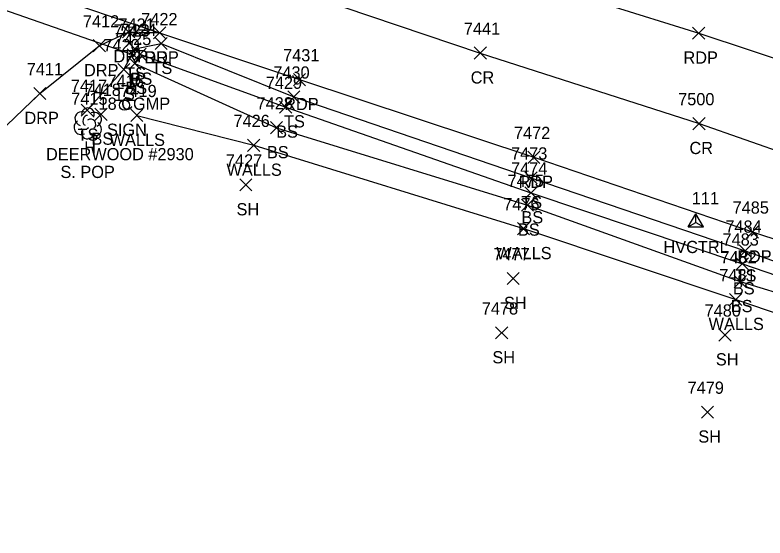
# Model space of a CAD drawing. Extents: x 1611797 to 1633212, y 298978 to 305475.
# Drawn here: x 1625007.5 to 1625130.4, y 304333.3 to 304419 of the extents above; entities that cross this region are included whole.
import ezdxf

# ---------------------------------------------------------------- set-up
doc = ezdxf.new("R2010")
doc.units = 0
for name, color, linetype in [('C_A', 7, 'Continuous'), ('C_I', 7, 'Continuous'), ('CPSM', 7, 'Continuous'), ('D_A', 7, 'Continuous'), ('D_C', 7, 'Continuous'), ('D_I', 7, 'Continuous'), ('D_TIC', 7, 'Continuous'), ('DCP', 7, 'Continuous'), ('L_A', 7, 'Continuous'), ('L_C', 7, 'Continuous'), ('L_I', 7, 'Continuous'), ('L_TIC', 7, 'Continuous'), ('LELB', 7, 'Continuous'), ('LTD', 7, 'Continuous'), ('LWS', 7, 'Continuous'), ('P_A', 7, 'Continuous'), ('P_I', 7, 'Continuous'), ('P_TIC', 7, 'Continuous'), ('PET', 7, 'Continuous'), ('PRC', 7, 'Continuous'), ('R_A', 7, 'Continuous'), ('R_I', 7, 'Continuous'), ('R_TIC', 7, 'Continuous'), ('RDP', 7, 'Continuous'), ('S_A', 7, 'Continuous'), ('S_C', 7, 'Continuous'), ('S_I', 7, 'Continuous'), ('SSGN', 7, 'Continuous')]:
    doc.layers.add(name, color=color, linetype=linetype)

msp = doc.modelspace()

# ---------------------------------------------------------------- linework, layer by layer
at = {"layer": 'CPSM'}
for p, q in [((1625117.85, 304384.25), (1625119.1, 304386.42)), ((1625120.35, 304384.25), (1625119.1, 304386.42)), ((1625119.1, 304384.97), (1625119.1, 304386.42)), ((1625117.85, 304384.25), (1625119.1, 304384.97)), ((1625119.1, 304384.97), (1625119.1, 304384.97)), ((1625119.1, 304384.97), (1625120.35, 304384.25)), ((1625117.85, 304384.25), (1625120.35, 304384.25))]:
    msp.add_line(p, q, dxfattribs=at)
at = {"layer": 'D_TIC'}
for points in [[(1625025.87, 304411.45), (1625027.87, 304413.45)], [(1625027.87, 304411.45), (1625025.87, 304413.45)]]:
    msp.add_lwpolyline(points, dxfattribs=at)
at = {"layer": 'DCP'}
msp.add_lwpolyline([(1624994.71, 304423.73), (1625026.87, 304412.45)], dxfattribs=at)
at = {"layer": 'L_TIC'}
for points in [[(1625030.42, 304413.31), (1625032.42, 304415.31)], [(1625032.42, 304413.31), (1625030.42, 304415.31)], [(1625026.11, 304412.43), (1625028.11, 304414.43)], [(1625028.11, 304412.43), (1625026.11, 304414.43)], [(1625026.95, 304411.55), (1625028.95, 304413.55)], [(1625028.95, 304411.55), (1625026.95, 304413.55)], [(1625026.95, 304411.55), (1625028.95, 304413.55)], [(1625028.95, 304411.55), (1625026.95, 304413.55)], [(1625026.11, 304410.04), (1625028.11, 304412.04)], [(1625028.11, 304410.04), (1625026.11, 304412.04)], [(1625024.3, 304409.05), (1625026.3, 304411.05)], [(1625026.3, 304409.05), (1625024.3, 304411.05)], [(1625052.17, 304404.56), (1625054.17, 304406.56)], [(1625054.17, 304404.56), (1625052.17, 304406.56)], [(1625018.3, 304402.38), (1625020.3, 304404.38)], [(1625020.3, 304402.38), (1625018.3, 304404.38)], [(1625050.85, 304402.88), (1625052.85, 304404.88)], [(1625052.85, 304402.88), (1625050.85, 304404.88)], [(1625020.56, 304401.72), (1625022.56, 304403.72)], [(1625022.56, 304401.72), (1625020.56, 304403.72)], [(1625026.44, 304401.53), (1625028.44, 304403.53)], [(1625028.44, 304401.53), (1625026.44, 304403.53)], [(1625049.33, 304399.51), (1625051.33, 304401.51)], [(1625051.33, 304399.51), (1625049.33, 304401.51)], [(1625045.6, 304396.63), (1625047.6, 304398.63)], [(1625047.6, 304396.63), (1625045.6, 304398.63)], [(1625091.06, 304391.3), (1625093.06, 304393.3)], [(1625093.06, 304391.3), (1625091.06, 304393.3)], [(1625044.3, 304390.15), (1625046.3, 304392.15)], [(1625046.3, 304390.15), (1625044.3, 304392.15)], [(1625091.06, 304388.84), (1625093.06, 304390.84)], [(1625093.06, 304388.84), (1625091.06, 304390.84)], [(1625090.49, 304386.82), (1625092.49, 304388.82)], [(1625092.49, 304386.82), (1625090.49, 304388.82)], [(1625089.84, 304382.97), (1625091.84, 304384.97)], [(1625091.84, 304382.97), (1625089.84, 304384.97)], [(1625126.2, 304379.31), (1625128.2, 304381.31)], [(1625128.2, 304379.31), (1625126.2, 304381.31)], [(1625125.74, 304377.2), (1625127.74, 304379.2)], [(1625127.74, 304377.2), (1625125.74, 304379.2)], [(1625088.15, 304374.8), (1625090.15, 304376.8)], [(1625090.15, 304374.8), (1625088.15, 304376.8)], [(1625125.39, 304374.29), (1625127.39, 304376.29)], [(1625127.39, 304374.29), (1625125.39, 304376.29)], [(1625124.64, 304371.36), (1625126.64, 304373.36)], [(1625126.64, 304371.36), (1625124.64, 304373.36)], [(1625086.26, 304365.9), (1625088.26, 304367.9)], [(1625088.26, 304365.9), (1625086.26, 304367.9)], [(1625122.89, 304365.56), (1625124.89, 304367.56)], [(1625124.89, 304365.56), (1625122.89, 304367.56)], [(1625120.02, 304352.91), (1625122.02, 304354.91)], [(1625122.02, 304352.91), (1625120.02, 304354.91)]]:
    msp.add_lwpolyline(points, dxfattribs=at)
at = {"layer": 'LELB'}
for points in [[(1625019.3, 304403.38), (1625025.3, 304410.05), (1625027.11, 304413.43), (1625031.42, 304414.31), (1625053.17, 304405.56), (1625092.06, 304392.3), (1625127.2, 304380.31), (1625153.44, 304371.07), (1625179.01, 304363.95), (1625227.13, 304347.77), (1625242.05, 304342.6)], [(1625027.95, 304412.55), (1625027.11, 304411.04), (1625050.33, 304400.51), (1625091.49, 304387.82), (1625126.39, 304375.29), (1625152.19, 304367.47), (1625173.53, 304360.67)], [(1625027.95, 304412.55), (1625051.85, 304403.88), (1625092.06, 304389.84), (1625126.74, 304378.2), (1625152.74, 304369.31), (1625177.27, 304361.57), (1625227.13, 304347.77)]]:
    msp.add_lwpolyline(points, dxfattribs=at)
at = {"layer": 'LTD'}
msp.add_line((1625019.37, 304401.27), (1625019.37, 304401.27), dxfattribs=at)
msp.add_line((1625019.37, 304401.27), (1625019.37, 304401.27), dxfattribs=at)
msp.add_arc((1625019.42, 304402.7), 1.05, 335.5272, 180.9563, dxfattribs=at)
for centre, major_axis, ratio, start_param, end_param in [((1625018.58, 304401.94), (1.21, -0.51), 0.895232, 1.570796, 4.712389), ((1625020.41, 304401.85), (-1.14, -0.48), 0.949671, 1.570796, 4.712389), ((1625019.16, 304401.73), (-0.208, -0.792), 0.645439, 3.141593, 6.283185), ((1625019.87, 304401.1), (-0.5, 0.667), 0.989748, 3.141593, 6.283185), ((1625018.29, 304400.56), (0.58, -1.04), 0.959034, 3.141593, 6.283185), ((1625018.91, 304400.52), (-0.625, -0.083), 0.423636, 0, 3.141593), ((1625020.37, 304400.44), (-1.09, 0.79), 0.841452, 1.570796, 4.712389), ((1625019.37, 304399.77), (0.26, 1.06), 0.942809, 1.570796, 4.712389)]:
    msp.add_ellipse(centre, major_axis=major_axis, ratio=ratio, start_param=start_param, end_param=end_param, dxfattribs=at)
at = {"layer": 'LWS'}
msp.add_lwpolyline([(1625027.44, 304402.53), (1625046.6, 304397.63), (1625090.84, 304383.97), (1625125.64, 304372.36), (1625151.85, 304363.48), (1625185.67, 304351.12), (1625224.59, 304339.34), (1625238.65, 304334.57)], dxfattribs=at)
at = {"layer": 'P_TIC'}
for points in [[(1625030.18, 304415.05), (1625032.18, 304417.05)], [(1625032.18, 304415.05), (1625030.18, 304417.05)], [(1625118.58, 304415.01), (1625120.58, 304417.01)], [(1625120.58, 304415.01), (1625118.58, 304417.01)], [(1625082.75, 304411.75), (1625084.75, 304413.75)], [(1625084.75, 304411.75), (1625082.75, 304413.75)], [(1625053.11, 304407.39), (1625055.11, 304409.39)], [(1625055.11, 304407.39), (1625053.11, 304409.39)], [(1625118.62, 304400.19), (1625120.62, 304402.19)], [(1625120.62, 304400.19), (1625118.62, 304402.19)], [(1625091.54, 304394.66), (1625093.54, 304396.66)], [(1625093.54, 304394.66), (1625091.54, 304396.66)], [(1625127.39, 304382.43), (1625129.39, 304384.43)], [(1625129.39, 304382.43), (1625127.39, 304384.43)]]:
    msp.add_lwpolyline(points, dxfattribs=at)
at = {"layer": 'PET'}
for points in [[(1624984.5, 304461.2), (1625019.22, 304449.6), (1625053.09, 304437.79), (1625088.64, 304425.67), (1625119.58, 304416.01), (1625145.16, 304407.53), (1625162.83, 304401.91), (1625203.9, 304387.79), (1625240.11, 304375.18), (1625270.8, 304364.7), (1625305.42, 304352.67), (1625347.33, 304338.27), (1625377.45, 304327.63), (1625419.06, 304313.11), (1625456.66, 304299.5), (1625486.48, 304288.52), (1625520.4, 304276.8), (1625561.48, 304263.44), (1625586.31, 304255.91), (1625607.81, 304248.69)], [(1624996.18, 304427.92), (1625031.18, 304416.05), (1625054.11, 304408.39), (1625092.54, 304395.66), (1625128.39, 304383.43), (1625154.43, 304374.87), (1625186.48, 304364.34), (1625228.16, 304349.71), (1625241.38, 304345.3), (1625257.71, 304339.55), (1625294.06, 304327), (1625336.12, 304312.5), (1625367.07, 304301.52), (1625409.49, 304287.06), (1625446.99, 304273.72), (1625476.12, 304263.37), (1625510.55, 304251.43), (1625557.47, 304235.65), (1625560.62, 304234.67), (1625582, 304228.03), (1625604.38, 304221.93)]]:
    msp.add_lwpolyline(points, dxfattribs=at)
at = {"layer": 'PRC'}
msp.add_lwpolyline([(1624974.99, 304449.94), (1625014.51, 304436.37), (1625047.78, 304424.93), (1625083.75, 304412.75), (1625119.62, 304401.19), (1625142.09, 304393.34), (1625157.77, 304388.18), (1625199.46, 304373.62), (1625235.03, 304361.94), (1625264.49, 304351.45), (1625300.09, 304339.34), (1625341.97, 304324.72), (1625371.92, 304313.89), (1625413.56, 304299.21), (1625451.48, 304285.65), (1625480.77, 304275.38), (1625515.11, 304263.78), (1625560.63, 304248.88), (1625591.76, 304239.18), (1625621.07, 304231.02)], dxfattribs=at)
at = {"layer": 'R_TIC'}
for points in [[(1625025.11, 304415.23), (1625027.11, 304417.23)], [(1625027.11, 304415.23), (1625025.11, 304417.23)], [(1625030.18, 304415.05), (1625032.18, 304417.05)], [(1625032.18, 304415.05), (1625030.18, 304417.05)], [(1625020.28, 304412.94), (1625022.28, 304414.94)], [(1625022.28, 304412.94), (1625020.28, 304414.94)], [(1625010.52, 304405.12), (1625012.52, 304407.12)], [(1625012.52, 304405.12), (1625010.52, 304407.12)]]:
    msp.add_lwpolyline(points, dxfattribs=at)
at = {"layer": 'RDP'}
msp.add_lwpolyline([(1625003.34, 304398.33), (1625011.52, 304406.12), (1625021.28, 304413.94), (1625026.11, 304416.23), (1625031.18, 304416.05)], dxfattribs=at)
at = {"layer": 'SSGN'}
for p, q in [((1625023.75, 304405.03), (1625027.09, 304405.03)), ((1625025.4, 304404.2), (1625025.4, 304404.2))]:
    msp.add_line(p, q, dxfattribs=at)
msp.add_circle((1625025.4, 304404.2), 0.833, dxfattribs=at)

# ---------------------------------------------------------------- texts
at = {"layer": 'C_A'}
msp.add_text('HVCTRL', height=2, dxfattribs=at).set_placement((1625113.79, 304379.97))
at = {"layer": 'C_I'}
msp.add_text('111', height=2, dxfattribs=at).set_placement((1625118.44, 304387.97))
at = {"layer": 'D_A'}
msp.add_text('P', height=2, dxfattribs=at).set_placement((1625026.25, 304407.45))
at = {"layer": 'D_C'}
msp.add_text('18 CGMP', height=2, dxfattribs=at).set_placement((1625021.16, 304403.45))
at = {"layer": 'D_I'}
msp.add_text('7423', height=2, dxfattribs=at).set_placement((1625023.61, 304415.45))
at = {"layer": 'L_A'}
for s, p in [('TS', (1625025.52, 304408.43)), ('TS', (1625029.83, 304409.31)), ('BS', (1625026.4, 304407.55)), ('BS', (1625026.4, 304407.55)), ('BS', (1625025.55, 304406.04)), ('TS', (1625023.7, 304405.05)), ('TS', (1625051.58, 304400.56)), ('BS', (1625050.29, 304398.88)), ('TS', (1625017.71, 304398.38)), ('BS', (1625020, 304397.72)), ('WALLS', (1625022.98, 304397.53)), ('H', (1625018.81, 304396.27)), ('BS', (1625048.77, 304395.51)), ('WALLS', (1625042.14, 304392.63)), ('SH', (1625043.78, 304386.15)), ('TS', (1625090.47, 304387.3)), ('BS', (1625090.5, 304384.84)), ('BS', (1625089.93, 304382.82)), ('WALLS', (1625086.38, 304378.97)), ('TS', (1625125.61, 304375.31)), ('BS', (1625125.18, 304373.2)), ('SH', (1625087.64, 304370.8)), ('BS', (1625124.83, 304370.29)), ('WALLS', (1625121.19, 304367.36)), ('SH', (1625085.74, 304361.9)), ('SH', (1625122.38, 304361.56)), ('SH', (1625119.51, 304348.91))]:
    msp.add_text(s, height=2, dxfattribs=at).set_placement(p)
at = {"layer": 'L_C'}
msp.add_text('S. POP', height=2, dxfattribs=at).set_placement((1625014.91, 304392.27))
at = {"layer": 'L_I'}
for s, p in [('7422', (1625028.16, 304417.31)), ('7421', (1625024.42, 304416.43)), ('7424', (1625024.69, 304415.55)), ('7424', (1625024.69, 304415.55)), ('7425', (1625023.85, 304414.04)), ('7420', (1625021.95, 304413.05)), ('7430', (1625049.82, 304408.56)), ('7417', (1625016.61, 304406.38)), ('7429', (1625048.58, 304406.88)), ('7418', (1625018.86, 304405.72)), ('7419', (1625024.74, 304405.53)), ('7415', (1625016.68, 304404.27)), ('7428', (1625047.07, 304403.51)), ('7426', (1625043.28, 304400.63)), ('7473', (1625088.8, 304395.3)), ('7427', (1625042.04, 304394.15)), ('7474', (1625088.8, 304392.84)), ('7475', (1625088.23, 304390.82)), ('7476', (1625087.52, 304386.97)), ('7484', (1625123.94, 304383.31)), ('7483', (1625123.48, 304381.2)), ('7477', (1625085.9, 304378.8)), ('7482', (1625123.13, 304378.29)), ('7481', (1625122.95, 304375.36)), ('7478', (1625084, 304369.9)), ('7480', (1625120.54, 304369.56)), ('7479', (1625117.75, 304356.91))]:
    msp.add_text(s, height=2, dxfattribs=at).set_placement(p)
at = {"layer": 'P_A'}
for s, p in [('RDP', (1625028.67, 304411.05)), ('RDP', (1625117.07, 304411.01)), ('CR', (1625082.18, 304407.75)), ('RDP', (1625051.6, 304403.39)), ('CR', (1625118.05, 304396.19)), ('RDP', (1625090.03, 304390.66)), ('RDP', (1625125.88, 304378.43))]:
    msp.add_text(s, height=2, dxfattribs=at).set_placement(p)
at = {"layer": 'P_I'}
for s, p in [('7441', (1625081.06, 304415.75)), ('7431', (1625051.42, 304411.39)), ('7500', (1625116.2, 304404.19)), ('7472', (1625089.28, 304398.66)), ('7485', (1625125.13, 304386.43))]:
    msp.add_text(s, height=2, dxfattribs=at).set_placement(p)
at = {"layer": 'R_A'}
for p in [(1625023.6, 304411.23), (1625028.67, 304411.05), (1625018.77, 304408.94), (1625009.01, 304401.12)]:
    msp.add_text('DRP', height=2, dxfattribs=at).set_placement(p)
at = {"layer": 'R_I'}
for s, p in [('7412', (1625018.59, 304416.94)), ('7411', (1625009.39, 304409.12))]:
    msp.add_text(s, height=2, dxfattribs=at).set_placement(p)
at = {"layer": 'S_A'}
msp.add_text('SIGN', height=2, dxfattribs=at).set_placement((1625022.54, 304399.18))
at = {"layer": 'S_C'}
msp.add_text('DEERWOOD #2930', height=2, dxfattribs=at).set_placement((1625012.54, 304395.18))
at = {"layer": 'S_I'}
msp.add_text('7416', height=2, dxfattribs=at).set_placement((1625022.63, 304407.18))

doc.saveas('drawing.dxf')
